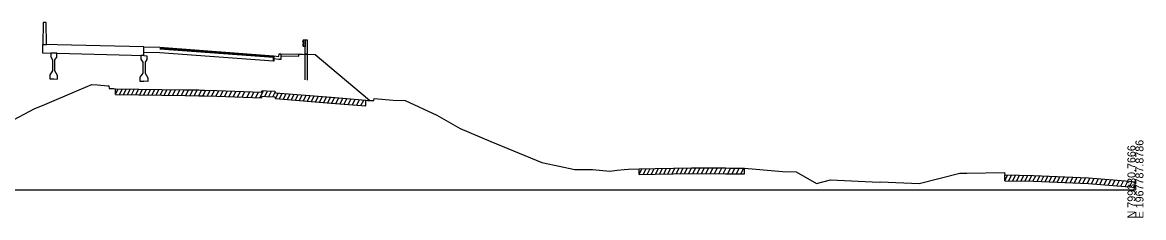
# Model space of a CAD drawing. Extents: x 1017 to 19997, y -1947 to 50737.
# Drawn here: x 14810.6 to 15202.8, y 16990.3 to 17058.5 of the extents above; entities that cross this region are included whole.
import ezdxf

# ---------------------------------------------------------------- set-up
doc = ezdxf.new("R2010")
doc.units = 0
for name, color, linetype in [('RD_GPK_XS_Cell', 7, 'Continuous'), ('RD_XS_Base', 7, 'Continuous'), ('RD_XS_CurbBase', 7, 'Continuous'), ('RD_XS_ExGround', 7, 'Continuous'), ('RD_XS_ExPaveRet', 7, 'Continuous'), ('RD_XS_GR', 7, 'Continuous'), ('RD_XS_Greenside', 7, 'Continuous'), ('RD_XS_Pave', 7, 'Continuous'), ('RD_XS_PaveOvlay', 7, 'Continuous'), ('RD_XS_SW', 7, 'Continuous'), ('RD_XS_SWbase', 7, 'Continuous')]:
    doc.layers.add(name, color=color, linetype=linetype)

msp = doc.modelspace()

# ---------------------------------------------------------------- linework, layer by layer
at = {"layer": 'RD_GPK_XS_Cell'}
msp.add_line((14600, 17000), (15200, 17000), dxfattribs=at)
at = {"layer": 'RD_XS_Base'}
for p, q in [((14858.66, 17047.88), (14853.06, 17048.01)), ((14898.35, 17044.93), (14858.66, 17047.88))]:
    msp.add_line(p, q, dxfattribs=at)
for points in [[(14898.35, 17044.93), (14898.35, 17046.26)], [(14898.47, 17044.92), (14898.35, 17044.93)], [(14898.47, 17046.25), (14898.47, 17044.92)]]:
    msp.add_lwpolyline(points, dxfattribs=at)
at = {"layer": 'RD_XS_CurbBase'}
for points in [[(14898.47, 17046.84), (14900.26, 17046.58), (14900.37, 17047.58), (14901, 17047.55)], [(14898.47, 17045.84), (14898.47, 17046.84)], [(14901, 17045.55), (14900.26, 17045.58), (14898.47, 17045.84)], [(14901, 17047.55), (14901, 17045.55)]]:
    msp.add_lwpolyline(points, dxfattribs=at)
at = {"layer": 'RD_XS_ExGround'}
msp.add_lwpolyline([(14805.74, 17023.5), (14814.93, 17028.46), (14817.62, 17029.43), (14830.41, 17034.91), (14834.8, 17036.85), (14836.88, 17036.67), (14840.43, 17036.37), (14840.83, 17036.34), (14840.95, 17035.43), (14842.46, 17035.36), (14843.12, 17035.35), (14867.52, 17034.97), (14872.23, 17034.91), (14872.98, 17034.87), (14873.48, 17034.85), (14874.3, 17034.8), (14878.58, 17034.68), (14894.19, 17034.19), (14894.44, 17034.68), (14895.93, 17034.61), (14898.88, 17034.47), (14899.12, 17033.96), (14918.55, 17032.34), (14930.74, 17031.33), (14931.47, 17031.27), (14933.47, 17031.26), (14933.59, 17031.95), (14940.29, 17031.36), (14944.48, 17031.18), (14955.59, 17026.13), (14963.74, 17021.47), (14974.41, 17016.9), (14992.29, 17009.53), (14992.86, 17009.41), (15003.8, 17007.1), (15005.9, 17007.1), (15010.05, 17007.1), (15016.06, 17006.58), (15018.61, 17006.88), (15021.16, 17007.11), (15022.59, 17007.17), (15026.31, 17007.35), (15031.97, 17007.45), (15044.64, 17007.7), (15056.58, 17007.63), (15057.95, 17007.62), (15063.2, 17007.61), (15076.5, 17006.46), (15081.24, 17006.28), (15088.4, 17002.21), (15093.31, 17003.44), (15110.35, 17002.68), (15110.8, 17002.74), (15124.36, 17002.21), (15138.59, 17005.77), (15141.01, 17005.8), (15154.13, 17006.1), (15154.26, 17005.2), (15164.27, 17004.97), (15183.58, 17004.23), (15197.89, 17003.01), (15199.94, 17002.8), (15200, 17002.79)], dxfattribs=at)
at = {"layer": 'RD_XS_ExPaveRet'}
for p, q in [((14843.12, 17033.35), (14843.12, 17035.35)), ((14843.12, 17033.35), (14844.11, 17035.34)), ((14844.53, 17033.33), (14845.53, 17035.31)), ((14845.95, 17033.31), (14846.94, 17035.29)), ((14847.36, 17033.29), (14848.35, 17035.27)), ((14848.78, 17033.26), (14849.77, 17035.25)), ((14850.19, 17033.24), (14851.18, 17035.23)), ((14851.61, 17033.22), (14852.6, 17035.2)), ((14853.04, 17033.2), (14854.03, 17035.18)), ((14854.47, 17033.17), (14855.46, 17035.16)), ((14855.9, 17033.15), (14856.89, 17035.14)), ((14857.33, 17033.13), (14858.32, 17035.11)), ((14858.76, 17033.11), (14859.75, 17035.09)), ((14860.19, 17033.08), (14861.19, 17035.07)), ((14861.63, 17033.06), (14862.62, 17035.05)), ((14863.13, 17033.04), (14864.13, 17035.02)), ((14864.65, 17033.01), (14865.64, 17035)), ((14866.17, 17032.99), (14867.16, 17034.97)), ((14867.68, 17032.97), (14868.68, 17034.95)), ((14869.2, 17032.95), (14870.2, 17034.93)), ((14870.72, 17032.93), (14871.71, 17034.91)), ((14872.24, 17032.91), (14873.21, 17034.86)), ((14873.73, 17032.83), (14874.71, 17034.79)), ((14875.24, 17032.78), (14876.22, 17034.75)), ((14876.75, 17032.73), (14877.74, 17034.7)), ((14878.26, 17032.69), (14879.25, 17034.66)), ((14879.78, 17032.64), (14880.76, 17034.61)), ((14881.29, 17032.6), (14882.27, 17034.57)), ((14882.8, 17032.55), (14883.78, 17034.52)), ((14884.31, 17032.5), (14885.3, 17034.47)), ((14885.82, 17032.45), (14886.81, 17034.42)), ((14887.4, 17032.41), (14888.38, 17034.37)), ((14889.14, 17032.35), (14890.12, 17034.32)), ((14890.65, 17032.3), (14891.64, 17034.27)), ((14892.17, 17032.26), (14893.16, 17034.23)), ((14893.64, 17032.21), (14894.87, 17034.66)), ((14895.34, 17032.64), (14896.32, 17034.59)), ((14896.76, 17032.57), (14897.74, 17034.52)), ((14898.17, 17032.5), (14899.01, 17034.19)), ((14899.16, 17031.95), (14900.12, 17033.87)), ((14900.51, 17031.84), (14901.47, 17033.76)), ((14901.91, 17031.72), (14902.87, 17033.64)), ((14903.31, 17031.61), (14904.27, 17033.53)), ((14904.71, 17031.49), (14905.67, 17033.41)), ((14906.12, 17031.37), (14907.08, 17033.29)), ((14907.52, 17031.26), (14908.48, 17033.18)), ((14908.92, 17031.14), (14909.88, 17033.06)), ((14910.32, 17031.02), (14911.28, 17032.94)), ((14911.72, 17030.91), (14912.67, 17032.83)), ((14913.14, 17030.79), (14914.1, 17032.71)), ((14914.56, 17030.67), (14915.52, 17032.59)), ((14915.99, 17030.55), (14916.95, 17032.47)), ((14917.41, 17030.43), (14918.37, 17032.35)), ((14918.84, 17030.31), (14919.8, 17032.23)), ((14920.26, 17030.19), (14921.22, 17032.12)), ((14921.69, 17030.08), (14922.65, 17032)), ((14923.11, 17029.96), (14924.07, 17031.88)), ((14924.59, 17029.84), (14925.55, 17031.76)), ((14926.07, 17029.72), (14927.03, 17031.64)), ((14927.55, 17029.59), (14928.51, 17031.52)), ((14929.02, 17029.47), (14929.98, 17031.39)), ((14930.5, 17029.35), (14930.74, 17029.82)), ((14930.74, 17029.33), (14930.74, 17031.33)), ((15026.31, 17005.35), (15027.32, 17007.37)), ((15026.31, 17005.35), (15026.31, 17007.35)), ((15027.75, 17005.37), (15028.76, 17007.39)), ((15029.19, 17005.4), (15030.2, 17007.42)), ((15030.63, 17005.43), (15031.64, 17007.45)), ((15032.07, 17005.45), (15033.08, 17007.47)), ((15033.5, 17005.48), (15034.51, 17007.5)), ((15034.95, 17005.51), (15035.96, 17007.53)), ((15036.41, 17005.54), (15037.42, 17007.56)), ((15037.86, 17005.57), (15038.87, 17007.59)), ((15039.32, 17005.6), (15040.33, 17007.62)), ((15040.77, 17005.63), (15041.78, 17007.65)), ((15042.23, 17005.66), (15043.24, 17007.68)), ((15043.69, 17005.69), (15044.7, 17007.7)), ((15045.14, 17005.7), (15046.14, 17007.7)), ((15046.65, 17005.69), (15047.65, 17007.69)), ((15048.18, 17005.68), (15049.17, 17007.68)), ((15049.7, 17005.67), (15050.7, 17007.67)), ((15051.22, 17005.66), (15052.22, 17007.66)), ((15052.75, 17005.65), (15053.74, 17007.65)), ((15054.27, 17005.64), (15055.27, 17007.64)), ((15055.8, 17005.63), (15056.79, 17007.63)), ((15057.32, 17005.63), (15058.32, 17007.62)), ((15058.85, 17005.62), (15059.85, 17007.62)), ((15060.39, 17005.62), (15061.38, 17007.61)), ((15061.92, 17005.61), (15062.92, 17007.61)), ((15063.2, 17005.61), (15063.2, 17007.61)), ((15154.26, 17003.2), (15154.26, 17005.2)), ((15154.26, 17003.2), (15155.25, 17005.18)), ((15155.67, 17003.17), (15156.66, 17005.14)), ((15157.08, 17003.13), (15158.07, 17005.11)), ((15158.49, 17003.1), (15159.48, 17005.08)), ((15159.9, 17003.07), (15160.89, 17005.04)), ((15161.3, 17003.04), (15162.29, 17005.01)), ((15162.72, 17003), (15163.71, 17004.98)), ((15164.14, 17002.97), (15165.13, 17004.93)), ((15165.56, 17002.92), (15166.54, 17004.88)), ((15166.98, 17002.86), (15167.96, 17004.83)), ((15168.39, 17002.81), (15169.37, 17004.77)), ((15169.8, 17002.76), (15170.79, 17004.72)), ((15171.22, 17002.7), (15172.2, 17004.66)), ((15172.64, 17002.65), (15173.62, 17004.61)), ((15174.13, 17002.59), (15175.11, 17004.55)), ((15175.63, 17002.53), (15176.61, 17004.5)), ((15177.13, 17002.48), (15178.11, 17004.44)), ((15178.63, 17002.42), (15179.61, 17004.38)), ((15180.13, 17002.36), (15181.11, 17004.33)), ((15181.63, 17002.31), (15182.61, 17004.27)), ((15183.13, 17002.25), (15184.1, 17004.19)), ((15184.6, 17002.14), (15185.56, 17004.06)), ((15186.08, 17002.02), (15187.04, 17003.94)), ((15187.55, 17001.89), (15188.51, 17003.81)), ((15189.02, 17001.77), (15189.98, 17003.69)), ((15190.5, 17001.64), (15191.45, 17003.56)), ((15191.97, 17001.52), (15192.93, 17003.44)), ((15193.44, 17001.39), (15194.4, 17003.31)), ((15194.91, 17001.27), (15195.87, 17003.19)), ((15196.39, 17001.14), (15197.35, 17003.06)), ((15197.86, 17001.02), (15198.81, 17002.92)), ((15199.32, 17000.87), (15200.25, 17002.73)), ((15199.94, 17000.8), (15199.94, 17002.8))]:
    msp.add_line(p, q, dxfattribs=at)
for points in [[(14843.12, 17033.35), (14867.52, 17032.97), (14872.23, 17032.91), (14872.98, 17032.87), (14873.48, 17032.85), (14874.3, 17032.8), (14878.58, 17032.68), (14894.19, 17032.19), (14894.44, 17032.68), (14895.93, 17032.61), (14898.88, 17032.47), (14899.12, 17031.96), (14918.55, 17030.34), (14930.74, 17029.33)], [(15026.31, 17005.35), (15031.97, 17005.45), (15044.64, 17005.7), (15056.58, 17005.63), (15057.95, 17005.62), (15063.2, 17005.61)], [(15154.26, 17003.2), (15154.26, 17003.2), (15164.27, 17002.97), (15183.58, 17002.23), (15197.89, 17001.01), (15199.94, 17000.8), (15200, 17000.79)]]:
    msp.add_lwpolyline(points, dxfattribs=at)
at = {"layer": 'RD_XS_GR'}
for points in [[(14908.89, 17052.45), (14908.58, 17051.86)], [(14908.58, 17051.86), (14908.87, 17051.25)], [(14908.87, 17051.25), (14908.58, 17050.7)], [(14908.58, 17050.7), (14908.89, 17050.09)], [(14908.89, 17052.45), (14909.51, 17052.42)], [(14908.89, 17050.09), (14908.89, 17052.45)], [(14909.51, 17050.06), (14908.89, 17050.09)], [(14909.51, 17052.42), (14910.13, 17052.39)], [(14909.51, 17047.4), (14909.51, 17052.42)], [(14909.51, 17052.42), (14909.51, 17050.06)], [(14910.13, 17052.39), (14910.13, 17047.39)], [(14910.13, 17047.39), (14909.51, 17047.4)], [(14909.51, 17038.4), (14909.51, 17047.4)], [(14910.13, 17047.39), (14910.13, 17038.37)]]:
    msp.add_lwpolyline(points, dxfattribs=at)
at = {"layer": 'RD_XS_Greenside'}
for points in [[(14907.32, 17047.44), (14908.58, 17047.42)], [(14908.58, 17047.42), (14913.01, 17047.34), (14932.04, 17031.33)]]:
    msp.add_lwpolyline(points, dxfattribs=at)
at = {"layer": 'RD_XS_Pave'}
for p, q in [((14858.66, 17049.53), (14898.35, 17046.58)), ((14898.35, 17046.26), (14858.66, 17049.21))]:
    msp.add_line(p, q, dxfattribs=at)
for points in [[(14898.35, 17046.58), (14898.47, 17046.57)], [(14898.35, 17046.26), (14898.35, 17046.58)], [(14898.47, 17046.25), (14898.35, 17046.26)], [(14898.47, 17046.57), (14898.47, 17046.25)]]:
    msp.add_lwpolyline(points, dxfattribs=at)
at = {"layer": 'RD_XS_PaveOvlay'}
for p, q in [((14853.06, 17049.93), (14858.66, 17049.84)), ((14858.66, 17049.84), (14898.35, 17046.89))]:
    msp.add_line(p, q, dxfattribs=at)
for points in [[(14818.93, 17050.81), (14818.83, 17058.45), (14817.77, 17058.51), (14817.67, 17050.85)], [(14853.06, 17049.93), (14822.72, 17050.72), (14817.56, 17050.85)], [(14817.56, 17050.85), (14817.56, 17047.85)], [(14817.67, 17050.85), (14818.93, 17050.81)], [(14853.06, 17046.93), (14853.06, 17049.93)], [(14817.56, 17047.85), (14822.72, 17047.72), (14853.06, 17046.93)], [(14822.57, 17047.72), (14821.51, 17047.75), (14820.46, 17047.77)], [(14820.46, 17047.77), (14820.46, 17046.48)], [(14820.46, 17046.48), (14821.09, 17045.44)], [(14821.09, 17045.44), (14821.09, 17041.61)], [(14821.93, 17045.39), (14822.57, 17046.35)], [(14821.93, 17041.56), (14821.93, 17045.39)], [(14822.57, 17046.35), (14822.57, 17047.72)], [(14853.06, 17046.93), (14852, 17046.95)], [(14852, 17046.95), (14852, 17045.65)], [(14852, 17045.65), (14852.64, 17044.62)], [(14853.06, 17046.93), (14854.11, 17046.83)], [(14854.11, 17045.53), (14853.48, 17044.57)], [(14854.11, 17046.83), (14854.11, 17045.53)], [(14898.35, 17046.89), (14898.47, 17046.88)], [(14898.35, 17046.58), (14898.35, 17046.89)], [(14898.35, 17046.58), (14898.35, 17046.89)], [(14898.47, 17046.88), (14898.47, 17046.84), (14898.47, 17046.57)], [(14821.09, 17041.61), (14820.14, 17040.16)], [(14822.88, 17040), (14821.93, 17041.56)], [(14852.64, 17040.78), (14851.69, 17039.34)], [(14852.64, 17044.62), (14852.64, 17040.78)], [(14853.48, 17044.57), (14853.48, 17040.73)], [(14853.48, 17040.73), (14854.43, 17039.18)], [(14820.14, 17040.16), (14820.14, 17038.83)], [(14820.14, 17038.83), (14821.51, 17038.75), (14822.88, 17038.67)], [(14822.88, 17038.67), (14822.88, 17040)], [(14851.69, 17039.34), (14851.69, 17038.01)], [(14851.69, 17038.01), (14853.06, 17037.93)], [(14854.43, 17037.85), (14853.06, 17037.93)], [(14854.43, 17039.18), (14854.43, 17037.85)]]:
    msp.add_lwpolyline(points, dxfattribs=at)
at = {"layer": 'RD_XS_SW'}
msp.add_lwpolyline([(14901, 17047.55), (14907.32, 17047.44)], dxfattribs=at)
at = {"layer": 'RD_XS_SWbase'}
for points in [[(14901, 17047.55), (14901, 17046.88)], [(14901, 17046.88), (14907.32, 17046.77)], [(14907.32, 17046.77), (14907.32, 17047.44)]]:
    msp.add_lwpolyline(points, dxfattribs=at)

# ---------------------------------------------------------------- texts
at = {"layer": 'RD_GPK_XS_Cell'}
for s, p in [('E 1967787.8786', (15202.8, 16990)), ('N 799330.7666', (15200, 16990))]:
    msp.add_text(s, height=2.8, rotation=90, dxfattribs=at).set_placement(p)

doc.saveas('drawing.dxf')
